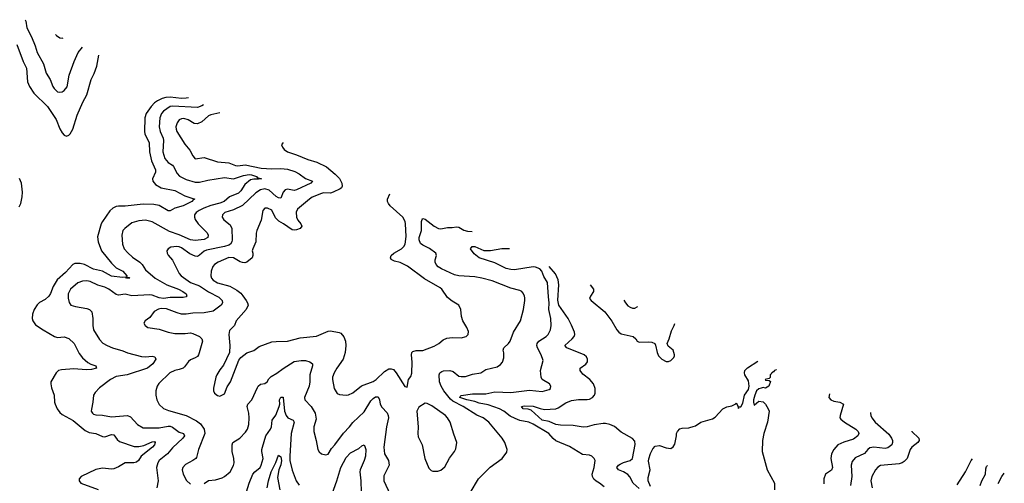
# Model space of a CAD drawing. Header units: inches. Extents: x 2001573 to 2220545, y 644482 to 846830.
# Tile 588 of 656: x 2114054 to 2122788, y 831929 to 836041. Entities that reach past the tile are written whole.
import ezdxf

# ---------------------------------------------------------------- set-up
doc = ezdxf.new("R2010")
doc.units = ezdxf.units.IN
doc.header["$MEASUREMENT"] = 0
doc.layers.add('C1813', color=7, linetype='Continuous')
doc.layers.add('C1823', color=7, linetype='Continuous')

msp = doc.modelspace()

# ---------------------------------------------------------------- linework, layer by layer
at = {"layer": 'C1813', "color": 5}
for points, elevation in [([(2114102.5, 836041.3), (2114108.7, 836028.7), (2114118, 835970), (2114159.2, 835890), (2114191.9, 835810), (2114209.5, 835749.5), (2114266.7, 835650), (2114287.7, 835567.7), (2114325.3, 835510), (2114346.9, 835450), (2114358.7, 835430), (2114390, 835401.1), (2114410, 835398.7), (2114430, 835402), (2114450, 835414), (2114474.7, 835445.3), (2114493.5, 835550), (2114536.8, 835670), (2114572.8, 835750), (2114610, 835798)], 340), ([(2114373.1, 835910.9), (2114380.5, 835900.5), (2114410, 835879.3), (2114430, 835877.1), (2114438.6, 835879.7)], 360), ([(2114030, 835821.6), (2114085, 835670), (2114113.4, 835610), (2114124.7, 835490), (2114142, 835450), (2114178.9, 835390), (2114300.1, 835270), (2114376.5, 835156.5), (2114410, 835073.4), (2114430, 835038.7), (2114450, 835017), (2114470, 835008.9), (2114490, 835018), (2114501.1, 835030), (2114526, 835070), (2114564.6, 835195.4), (2114615, 835310), (2114650, 835373.4), (2114686.9, 835510), (2114714.5, 835565.5), (2114737.4, 835630), (2114756.8, 835728.1)], 320), ([(2115552.5, 835349), (2115530, 835344.4), (2115490, 835341.2), (2115390, 835354.8), (2115350, 835351.3), (2115317.9, 835342.1), (2115277.3, 835322.7), (2115250, 835303.4), (2115219, 835270), (2115177.3, 835210), (2115164.5, 835170), (2115161.2, 835050), (2115165.3, 835030), (2115201.5, 834950), (2115206.8, 834870), (2115222.8, 834790), (2115259.8, 834710), (2115259.3, 834690), (2115233.4, 834630), (2115234.2, 834610), (2115260, 834580), (2115310, 834550.9), (2115430, 834525.1), (2115517.7, 834477.7), (2115606.8, 834450), (2115594.9, 834445.1), (2115581.3, 834430), (2115505.7, 834390), (2115430, 834370.9), (2115390, 834344.7), (2115370, 834345.3), (2115290, 834394.1), (2115242.8, 834402.8), (2115150, 834404.3), (2114990, 834387.9), (2114930, 834386.5), (2114910, 834383.2), (2114881.8, 834370), (2114855.3, 834344.7), (2114788.5, 834251.5), (2114777.7, 834230), (2114745, 834115), (2114749.3, 834070), (2114779.7, 833990), (2114870, 833881.5), (2114910, 833841.5), (2114969.1, 833810), (2115004.9, 833770), (2115002.8, 833762.8), (2115013.4, 833753.4), (2115026.6, 833753.4), (2115032, 833748), (2115002, 833750), (2114997.2, 833757.2), (2114965.7, 833754.3), (2114870, 833766.1), (2114790, 833811.7), (2114710, 833829.9), (2114630, 833870.4), (2114590, 833878.6), (2114542.4, 833877.6), (2114526.3, 833870), (2114460.6, 833799.4), (2114386.4, 833733.6), (2114350, 833673.7), (2114327.7, 833612.3), (2114313.5, 833590), (2114279.2, 833560.8), (2114230, 833532.5), (2114210, 833513.3), (2114181.3, 833470), (2114167.9, 833427.9), (2114166.2, 833390), (2114170.1, 833370.1), (2114194.8, 833334.8), (2114261.3, 833290), (2114364, 833230), (2114390, 833223.6), (2114450, 833227.8), (2114490, 833212.4), (2114538.2, 833170), (2114581, 833081), (2114610, 833040.8), (2114660, 833000), (2114685.4, 832985.4), (2114731, 832970), (2114736, 832950), (2114690, 832938.9), (2114645.3, 832934.7), (2114535.6, 832944.4), (2114424, 832936), (2114399.1, 832930), (2114377, 832910), (2114331.8, 832830), (2114330.3, 832810), (2114336.7, 832776.7), (2114359, 832710), (2114364.2, 832650), (2114370.2, 832630), (2114387.1, 832590), (2114410, 832556.9), (2114430, 832540.2), (2114530, 832486.7), (2114636.3, 832396.3), (2114670, 832379.3), (2114730, 832371.8), (2114790, 832344.5), (2114810, 832342), (2114870, 832362.8), (2114890, 832359.5), (2114917.7, 832317.7), (2114939.3, 832299.3), (2115070, 832255.8), (2115110, 832256.6), (2115155.3, 832264.7), (2115230, 832295.5), (2115250, 832299.5), (2115256.9, 832290), (2115250.8, 832270), (2115233.5, 832250), (2115132.5, 832170), (2115107.2, 832132.8), (2115090, 832117.8), (2115068, 832112), (2114990, 832109.8), (2114930, 832074), (2114890, 832057.6), (2114870, 832055.1), (2114790, 832063.5), (2114730, 832050.9), (2114601, 831990), (2114582.8, 831970), (2114580.7, 831950), (2114598, 831930), (2114750, 831874)], 320), ([(2115685.2, 835285.7), (2115670, 835277.2), (2115630, 835263.8), (2115410, 835275.4), (2115389.2, 835270), (2115331.2, 835230), (2115312.6, 835210), (2115297.2, 835170), (2115292.5, 835090), (2115300.1, 835050), (2115325.6, 834990), (2115329.5, 834970), (2115325.4, 834870), (2115341.4, 834810), (2115370, 834773.2), (2115410.1, 834750.1), (2115419.7, 834739.7), (2115450, 834677), (2115472.6, 834652.6), (2115530, 834622.5), (2115610, 834600.6), (2115650, 834599.1), (2115721.7, 834618.3), (2115870, 834640.7), (2115950, 834631.2), (2116039.6, 834660.4), (2116088.4, 834668.4), (2116110, 834665.7), (2116153.7, 834650), (2116160.4, 834640.4), (2116199.1, 834630), (2116173.9, 834626.1), (2116130, 834628), (2116100.2, 834619.8), (2116050, 834580.2), (2116016.3, 834523.7), (2115996.5, 834503.5), (2115916.5, 834470), (2115869.1, 834430), (2115830, 834413.1), (2115750, 834392.1), (2115689.1, 834370), (2115644.9, 834350), (2115619, 834330), (2115606, 834310), (2115604.9, 834290), (2115611.4, 834270), (2115638, 834230), (2115718.3, 834150), (2115727.4, 834130), (2115722, 834110), (2115690, 834092), (2115610, 834082.5), (2115570, 834088.1), (2115470, 834133.1), (2115383.1, 834163.1), (2115230, 834249.7), (2115170, 834263.8), (2115110, 834256.2), (2115050, 834239.2), (2114986.7, 834190), (2114968.9, 834170), (2114959.6, 834130), (2114967.2, 834050), (2114982, 834010), (2115012.3, 833972.3), (2115055.6, 833935.6), (2115121.1, 833890), (2115141.1, 833870), (2115170, 833821.1), (2115256.9, 833750), (2115358.9, 833690), (2115462, 833650), (2115501.5, 833630), (2115530.2, 833610), (2115538, 833590), (2115530, 833582.6), (2115502.9, 833577.1), (2115390, 833576.2), (2115330, 833568.2), (2115290, 833573.2), (2115230, 833596.8), (2115210, 833599.9), (2115050, 833592.5), (2114990, 833606.6), (2114930, 833598.9), (2114910, 833603.6), (2114844.7, 833650), (2114810, 833668), (2114746.9, 833686.9), (2114679.8, 833719.8), (2114650, 833726.3), (2114610, 833723.4), (2114570, 833705.8), (2114505.2, 833650), (2114483.2, 833610), (2114484.4, 833570), (2114492.9, 833532.9), (2114509.1, 833509.1), (2114550, 833496.5), (2114650, 833480.2), (2114674.9, 833470), (2114694.9, 833450), (2114703.6, 833390), (2114702.6, 833330), (2114708.4, 833290), (2114763.6, 833203.6), (2114793.2, 833173.2), (2114830, 833150.3), (2114877.3, 833130), (2114970, 833102.9), (2115010, 833086.5), (2115135.1, 833055.1), (2115170, 833052.3), (2115230, 833057.7), (2115254.4, 833050), (2115262.2, 833030), (2115235.3, 832990), (2115188.3, 832950), (2115007.9, 832892.1), (2114910, 832876.2), (2114860.3, 832850), (2114763.5, 832776.5), (2114724, 832736), (2114710.4, 832710), (2114703.6, 832650), (2114690, 832586), (2114689.2, 832570), (2114698.7, 832550), (2114710, 832540.9), (2114730, 832536.1), (2114790, 832532.2), (2114870, 832517.7), (2115010.2, 832530.2), (2115038.5, 832518.5), (2115099.5, 832450), (2115150, 832420.8), (2115290, 832420.9), (2115370, 832435.4), (2115390, 832434.6), (2115410, 832427.4), (2115470, 832382.5), (2115508.2, 832370), (2115515.8, 832350), (2115501.6, 832330), (2115410, 832243.9), (2115366.2, 832190), (2115291.3, 832130), (2115278.8, 832110), (2115268.2, 832070), (2115282.4, 831950), (2115270.3, 831890)], 340), ([(2115830.6, 835216.5), (2115830, 835216.2), (2115750, 835198), (2115730, 835188.1), (2115670, 835136.2), (2115630, 835117.8), (2115601.9, 835121.9), (2115550, 835152.2), (2115510, 835164.8), (2115490, 835162.2), (2115470, 835151.9), (2115450, 835126.6), (2115440.7, 835090), (2115441.2, 835070), (2115448.3, 835050), (2115518.2, 834938.2), (2115564.7, 834884.7), (2115590, 834833.4), (2115610, 834808.2), (2115690, 834818.9), (2115810, 834780.8), (2115910, 834772.8), (2115970, 834747.6), (2115990, 834745.8), (2116055.3, 834755.3), (2116195.7, 834724.3), (2116290, 834719.8), (2116370, 834722), (2116430, 834715), (2116493.9, 834693.9), (2116533.2, 834673.2), (2116590, 834634), (2116652, 834610), (2116635.3, 834590), (2116510, 834531), (2116490, 834526), (2116430, 834538.4), (2116410, 834531.6), (2116390.2, 834510), (2116370, 834459.7), (2116350, 834461.5), (2116330, 834472), (2116267.1, 834530), (2116230, 834539.6), (2116190, 834533.2), (2116150, 834506), (2116030, 834392.2), (2115950, 834355.2), (2115874, 834330), (2115854.3, 834310), (2115851.7, 834290), (2115865.4, 834265.4), (2115920.8, 834220.8), (2115936.2, 834190), (2115939, 834090), (2115936, 834070), (2115924.4, 834050), (2115910, 834041.3), (2115871.6, 834028.4), (2115710, 833997.5), (2115690, 833988.5), (2115650, 833952.7), (2115630, 833941.6), (2115610, 833943), (2115563.2, 833963.2), (2115490, 834017.5), (2115470, 834027.1), (2115449.5, 834030.5), (2115395.8, 834024.2), (2115370, 834009.4), (2115360.3, 833990), (2115362.3, 833970), (2115370, 833953.4), (2115410, 833907), (2115470.1, 833790), (2115487.1, 833770), (2115570, 833710.1), (2115650, 833680.8), (2115728, 833628), (2115820.7, 833580.7), (2115851.5, 833550), (2115852.8, 833530), (2115842, 833510), (2115770, 833457.4), (2115690, 833440.3), (2115590, 833439.5), (2115530, 833430.6), (2115490.5, 833430.5), (2115450, 833439.8), (2115355.8, 833475.8), (2115310, 833478.4), (2115285.6, 833474.4), (2115246.3, 833453.7), (2115210, 833400.9), (2115166, 833370), (2115156, 833350), (2115166, 833330), (2115192, 833310), (2115290, 833295.3), (2115370, 833270.3), (2115430, 833258.9), (2115523.3, 833256.7), (2115570, 833262.3), (2115590, 833257.8), (2115650.4, 833230), (2115670.3, 833210), (2115674.6, 833190), (2115647.3, 833087.3), (2115641.6, 833070), (2115630, 833054.7), (2115610, 833041), (2115570, 833024.1), (2115551.5, 833010), (2115517.6, 832962.4), (2115503.8, 832950), (2115470, 832937.6), (2115430, 832929.7), (2115386.4, 832910), (2115287.1, 832812.9), (2115274, 832790), (2115263.1, 832750), (2115262.6, 832710), (2115270.3, 832670), (2115290, 832628.4), (2115330, 832591.7), (2115374.1, 832574.1), (2115530, 832529.2), (2115623.6, 832483.6), (2115658, 832458), (2115690.2, 832410), (2115696.9, 832370), (2115640.9, 832230), (2115621.2, 832158.8), (2115616.4, 832150), (2115589.3, 832130.7), (2115523.6, 832096.4), (2115500.9, 832070), (2115494.9, 832050), (2115503.2, 832010), (2115534.3, 831954.3), (2115570, 831920.3)], 360), ([(2116389.3, 834951.3), (2116387.3, 834950), (2116377.3, 834930), (2116384.9, 834910), (2116401.6, 834890), (2116430.5, 834870), (2116510, 834843.2), (2116610, 834801.6), (2116690, 834778.5), (2116775.2, 834735.2), (2116852.3, 834670), (2116890, 834631.5), (2116911.3, 834590), (2116914.1, 834565.9), (2116908.7, 834550), (2116898.1, 834541.9), (2116834.9, 834510), (2116810, 834503.2), (2116750, 834504.6), (2116730, 834500.2), (2116650, 834467.3), (2116624, 834450), (2116519.5, 834360.5), (2116505.2, 834334.8), (2116509.3, 834290.7), (2116522.3, 834262.3), (2116547.9, 834230), (2116555.6, 834210), (2116541.3, 834190), (2116510, 834176.5), (2116490, 834174), (2116470, 834178.2), (2116394.7, 834230), (2116353, 834253), (2116324.3, 834284.3), (2116290, 834352.1), (2116253.2, 834370), (2116228.2, 834370), (2116212, 834350), (2116197.6, 834262.4), (2116157.8, 834170), (2116152.5, 834147.5), (2116150.3, 834069.7), (2116121, 834010), (2116117.3, 833990), (2116122.8, 833970), (2116122, 833950), (2116114.9, 833930), (2116070, 833891.1), (2116050, 833886), (2116030, 833886.5), (2116010, 833894), (2115950, 833927.6), (2115910, 833931.2), (2115815.8, 833890), (2115782, 833870), (2115767, 833853), (2115753.7, 833810), (2115750.2, 833770), (2115756, 833750), (2115770, 833730.2), (2115810, 833706.9), (2115917.2, 833677.2), (2115980.9, 833640.9), (2116014.6, 833614.6), (2116033.2, 833593.2), (2116064.6, 833550), (2116075.3, 833530), (2116079.5, 833510), (2116062, 833470), (2115974, 833370), (2115958.4, 833330), (2115914.9, 833285.1), (2115908.9, 833250), (2115918, 833150), (2115914.4, 833090), (2115863.4, 832976.6), (2115830, 832935.1), (2115804.2, 832890), (2115795.3, 832870), (2115773.2, 832773.2), (2115773.4, 832750), (2115782, 832730), (2115810, 832706.8), (2115830, 832702.8), (2115870, 832724), (2115893.9, 832786.1), (2115925.1, 832830), (2115998.7, 833021.3), (2116015.4, 833044.6), (2116070, 833087.7), (2116130, 833106.4), (2116178, 833142), (2116290, 833182.6), (2116330, 833188), (2116430, 833188.7), (2116541.7, 833218.3), (2116685.6, 833234.4), (2116790, 833279.3), (2116810, 833280.4), (2116888.2, 833268.2), (2116901.4, 833261.4), (2116928.6, 833228.6), (2116945.7, 833190), (2116947.9, 833150), (2116940.7, 833090), (2116922.4, 833030), (2116866.3, 832950), (2116843.7, 832910), (2116828.7, 832870), (2116828.5, 832848.5), (2116843.7, 832770), (2116870, 832725.5), (2116890, 832717.1), (2116950, 832710.3), (2116970, 832712.9), (2117010, 832730.3), (2117086.3, 832793.6), (2117190, 832832.8), (2117215.3, 832850), (2117290, 832920.3), (2117330, 832943.1), (2117350, 832945.7), (2117370, 832937.4), (2117393.8, 832910), (2117470, 832787.3), (2117490, 832782), (2117504, 832850), (2117523.7, 832876.3), (2117533, 832907), (2117535.5, 833004.5), (2117529.7, 833070), (2117534, 833090), (2117542.6, 833097.4), (2117570, 833106), (2117630, 833108.3), (2117730, 833145.3), (2117773.2, 833170), (2117810, 833201.3), (2117844.1, 833215.9), (2117890, 833221.5), (2117970, 833218), (2118013.2, 833230), (2118032.7, 833250), (2118034.2, 833274.2), (2118020.9, 833310), (2117983.7, 833370), (2117973.2, 833410), (2117966.6, 833470), (2117949.5, 833509.5), (2117890, 833546), (2117850, 833577.4), (2117799.7, 833650), (2117784, 833664), (2117644, 833744), (2117494.2, 833854.2), (2117430, 833886.6), (2117378.5, 833898.5), (2117350, 833913.2), (2117343.5, 833930), (2117349.7, 833950), (2117374.3, 833970), (2117439.8, 834010), (2117460.3, 834030), (2117472.7, 834050), (2117481.3, 834118.7), (2117475.9, 834230), (2117472.3, 834252.3), (2117451.5, 834290), (2117341, 834390), (2117324.5, 834410), (2117315.9, 834430), (2117316.2, 834450), (2117336.7, 834496)], 380), ([(2114050, 834381.1), (2114064.1, 834410), (2114076.2, 834470), (2114078.6, 834510), (2114068.9, 834590), (2114051.7, 834631.8)], 320), ([(2118050, 831845.5), (2118125.1, 831970), (2118227.4, 832072.6), (2118334.5, 832150), (2118375.3, 832204.7), (2118379.5, 832230), (2118357.4, 832290), (2118334.3, 832330), (2118214.7, 832470), (2118164.2, 832510), (2118110, 832533.3), (2117989, 832610), (2117897.4, 832657.4), (2117876.4, 832676.4), (2117816.7, 832750), (2117791.7, 832790), (2117776.8, 832830), (2117774.5, 832890), (2117782, 832910), (2117797.8, 832922.2), (2117812.7, 832927.3), (2117870, 832930.2), (2117899.6, 832919.6), (2117950, 832878.9), (2117970, 832875.3), (2118010, 832877.8), (2118070, 832896.9), (2118145.2, 832910), (2118190, 832937.4), (2118290, 832961.3), (2118318, 832982), (2118336.3, 833003.7), (2118350, 833042), (2118350, 833086), (2118342, 833110), (2118349.5, 833130), (2118391.5, 833170), (2118405.6, 833190), (2118435.6, 833270), (2118496.4, 833370), (2118522.7, 833470), (2118535.6, 833550), (2118535.1, 833570), (2118531.8, 833591.8), (2118518, 833618), (2118509.7, 833629.7), (2118490, 833640.5), (2118410, 833660.4), (2118245.3, 833725.3), (2118152.3, 833750), (2118090, 833759.9), (2117950, 833769.9), (2117910, 833779.2), (2117796, 833830), (2117766.6, 833850), (2117748.7, 833870), (2117739.2, 833890), (2117739.1, 833910), (2117751.2, 833950), (2117744.2, 833970), (2117690, 834011), (2117630, 834040.3), (2117610, 834055.1), (2117596.6, 834090), (2117598.2, 834110), (2117618, 834170), (2117618.7, 834250), (2117623, 834270), (2117630, 834279.3), (2117650, 834271.5), (2117730, 834210.2), (2117770, 834190.2), (2117790, 834187.3), (2117850, 834199.1), (2117890, 834198.5), (2117930, 834204.7), (2117950, 834202.4), (2117995.2, 834175.2), (2118025.9, 834165.9), (2118068.4, 834163.4)], 360), ([(2119237.5, 831897.5), (2119198, 831930), (2119166.6, 831946.6), (2119145.9, 831965.9), (2119134, 831990), (2119133.7, 832010), (2119151.3, 832070), (2119158.4, 832130), (2119149.4, 832150), (2119130, 832169.4), (2119110, 832178.7), (2119045.2, 832185.2), (2118930, 832254.3), (2118810, 832306.9), (2118785.6, 832325.6), (2118747.8, 832370), (2118610, 832454), (2118570, 832471.3), (2118490, 832487.2), (2118450, 832502.6), (2118404.5, 832524.5), (2118347.5, 832570), (2118310, 832588.6), (2118210, 832623.9), (2118130, 832639.3), (2118090, 832655.9), (2118020.5, 832670), (2117959.7, 832690), (2117960.1, 832699.9), (2117971.3, 832708.7), (2118070, 832721.8), (2118190, 832722.8), (2118270, 832741.6), (2118410, 832733.4), (2118575, 832755), (2118690, 832744.4), (2118750, 832760.7), (2118761.2, 832770), (2118765.2, 832790), (2118752.7, 832810), (2118690, 832849.6), (2118679.7, 832870), (2118675.3, 832930), (2118697.1, 833017.1), (2118679.7, 833070), (2118646.2, 833130), (2118641.5, 833150), (2118643.9, 833170), (2118659.7, 833190), (2118725.1, 833230), (2118741.7, 833250), (2118761.7, 833290), (2118768.7, 833330), (2118765, 833390), (2118746.6, 833470), (2118752.2, 833530), (2118743.6, 833583.6), (2118736.5, 833710), (2118704.8, 833764.8), (2118686.9, 833810), (2118667.3, 833830), (2118630, 833847.3), (2118610, 833848.8), (2118443.9, 833823.9), (2118410, 833824.9), (2118370, 833834.5), (2118270, 833884.5), (2118128.5, 833928.5), (2118085, 833965), (2118051.8, 834010), (2118069.3, 834030), (2118090, 834031), (2118170, 833995), (2118230, 833993.2), (2118330, 834011.2), (2118398.9, 834013.1)], 340), ([(2119550, 831881.9), (2119495.9, 831930), (2119467.7, 831987.7), (2119450, 832006.8), (2119410, 832031.3), (2119365.1, 832050), (2119349.8, 832070), (2119364.5, 832090), (2119380.3, 832099.7), (2119410, 832114.2), (2119470, 832132.1), (2119489.2, 832150), (2119513.7, 832273.7), (2119510, 832303), (2119490, 832325.6), (2119390, 832381.7), (2119330, 832433.3), (2119290, 832449.8), (2119250, 832459.4), (2119230, 832460.7), (2119150, 832447), (2119089.3, 832430.7), (2119052.8, 832427.2), (2118962.3, 832442.3), (2118850, 832443.7), (2118810, 832451.8), (2118750, 832476.7), (2118690, 832489.3), (2118590, 832577.3), (2118565.6, 832585.6), (2118521.2, 832590), (2118504.2, 832610), (2118530, 832615.6), (2118610, 832613.6), (2118670, 832592.5), (2118710, 832585.2), (2118809.9, 832590.1), (2118830, 832597.4), (2118897.7, 832642.3), (2118950, 832662.7), (2119010, 832673), (2119088.3, 832671.7), (2119110, 832675.9), (2119135.1, 832690), (2119152.1, 832710), (2119159.7, 832730), (2119159.7, 832770), (2119143, 832810), (2119110.6, 832850.6), (2119050, 832896.9), (2119025.4, 832930), (2119026.6, 832950), (2119075.5, 832984.5), (2119090, 833006.4), (2119089.8, 833030), (2119081, 833050), (2119061.5, 833070), (2118908.8, 833130), (2118888.6, 833150), (2118955.3, 833210), (2118971.2, 833230), (2118977.7, 833250), (2118975.1, 833270), (2118950, 833331.9), (2118918.3, 833390), (2118836.5, 833510), (2118826.8, 833553.2), (2118835.8, 833690), (2118830, 833734), (2118808.3, 833788.3), (2118750.5, 833853.3)], 320), ([(2119113.8, 833688.2), (2119143.9, 833650), (2119143.2, 833630), (2119116.5, 833590), (2119110, 833568.2), (2119123.7, 833550), (2119243.6, 833450), (2119307.6, 833367.6), (2119350.1, 833290), (2119368.4, 833268.4), (2119390, 833256), (2119495.5, 833230), (2119519.1, 833210), (2119530.7, 833190), (2119550, 833181.1), (2119630, 833184.9), (2119660.3, 833180.3), (2119686.8, 833170), (2119695.1, 833155.1), (2119709, 833089), (2119720.6, 833060.6), (2119750, 833030.7), (2119790, 833010.8), (2119810, 833010.8), (2119830, 833018.8), (2119856.2, 833043.8), (2119861.5, 833058.5), (2119862.9, 833070), (2119850.6, 833110.6), (2119805.1, 833145.1), (2119797, 833170), (2119816.2, 833210), (2119837.4, 833282.6), (2119860.7, 833330), (2119864.1, 833347.1)], 320), ([(2119412.8, 833552.2), (2119428.6, 833528.6), (2119450, 833504.2), (2119470, 833490.3), (2119490, 833482.4), (2119510, 833482), (2119530, 833493), (2119534, 833497.1)], 340), ([(2115690, 831927.4), (2115730, 831953.4), (2115790, 831961.1), (2115850, 831978), (2115871.8, 831988.2), (2115920.5, 832030), (2115950, 832087.3), (2115956.8, 832110), (2115954.7, 832150), (2115939.7, 832210), (2115939.7, 832270), (2115945.1, 832290), (2116008.2, 832330), (2116057.3, 832382.7), (2116075.3, 832410), (2116087, 832450), (2116089.8, 832510), (2116086.2, 832550), (2116072.2, 832610), (2116078.9, 832630), (2116112.8, 832670), (2116162.4, 832777.6), (2116170, 832790.6), (2116190, 832807.3), (2116230, 832814.8), (2116249.6, 832830.4), (2116264.2, 832855.8), (2116283.6, 832876.4), (2116334.5, 832905.5), (2116390, 832948.1), (2116490, 833008.1), (2116550, 833019.6), (2116590, 833017.3), (2116627.3, 833007.3), (2116650.5, 832990), (2116651.8, 832970), (2116629.3, 832890), (2116627.9, 832830), (2116621.7, 832790), (2116580.5, 832690), (2116584, 832670), (2116639.5, 832610), (2116674.9, 832550), (2116682.6, 832497.4), (2116663.1, 832430), (2116662, 832390), (2116684.6, 832310), (2116699.3, 832230), (2116710, 832206.8), (2116730, 832190.8), (2116770, 832182), (2116790, 832188), (2116820.8, 832239.2), (2116850, 832270.4), (2116925.5, 832374.5), (2116979.7, 832430), (2117010, 832468.7), (2117110, 832562.8), (2117170, 832660.9), (2117190, 832682.3), (2117210, 832695.3), (2117234.7, 832694.7), (2117245.7, 832670), (2117250.3, 832630), (2117265.1, 832605.1), (2117313.9, 832553.9), (2117323.8, 832530), (2117325.8, 832510), (2117309.2, 832430), (2117285.2, 832250), (2117291.4, 832190), (2117324.9, 832130), (2117330.4, 832090), (2117283.8, 831996.2), (2117284.2, 831950), (2117340.9, 831830)], 360), ([(2116067.1, 831852.8), (2116089.8, 831930), (2116122, 832010), (2116139.2, 832030), (2116187.4, 832070), (2116197.5, 832090), (2116213.2, 832150), (2116203.5, 832210), (2116202.5, 832230), (2116208, 832250), (2116238.2, 832350), (2116280.2, 832410), (2116286.6, 832430), (2116292.5, 832490), (2116325.5, 832534.5), (2116356.8, 832610), (2116361.7, 832630), (2116359.9, 832670), (2116370, 832694.4), (2116390, 832694.3), (2116391.4, 832691.4), (2116403.4, 832570), (2116417.3, 832530), (2116433.4, 832510), (2116479.5, 832490), (2116487.5, 832470), (2116461.2, 832370), (2116450.1, 832170), (2116451.4, 832130), (2116470, 832044.9), (2116508, 831950), (2116531.8, 831911.8)], 340), ([(2119650, 831902.2), (2119629.9, 831950), (2119630, 831981), (2119646, 832050), (2119633.4, 832126.6), (2119634.9, 832145.1), (2119650, 832194.8), (2119670, 832236), (2119690, 832258.8), (2119730, 832264.9), (2119790, 832244), (2119830, 832238), (2119850, 832251.3), (2119864.1, 832275.9), (2119881.2, 832350), (2119879, 832370), (2119888.7, 832390), (2119910, 832410.8), (2119930, 832417.3), (2119990, 832422), (2120000, 832424.7)], 280), ([(2116824.7, 831835.3), (2116868.8, 831951.2), (2116902.3, 832070), (2116950, 832156.9), (2116990, 832198.2), (2117063, 832237), (2117090, 832261.6), (2117110, 832270.8), (2117116.9, 832256.9), (2117124.2, 832230), (2117122.6, 832170), (2117110.3, 832130), (2117074.7, 832050), (2117071, 832030), (2117079.1, 831950), (2117082.5, 831850)], 340), ([(2116250.6, 831890), (2116259.9, 831950), (2116283.6, 832030), (2116326.7, 832113.3), (2116350, 832178), (2116370, 832163.7), (2116377.3, 832130), (2116370, 832091.5), (2116351.8, 832048.2), (2116341.5, 831981.5), (2116361.3, 831870)], 320)]:
    msp.add_lwpolyline(points, dxfattribs=dict(at, elevation=elevation))
at = {"layer": 'C1813', "color": 5, "elevation": 380}
msp.add_lwpolyline([(2117650, 832639), (2117595.5, 832604.5), (2117576.3, 832570), (2117588.2, 832430), (2117586, 832370), (2117590, 832342), (2117623.1, 832270), (2117647.8, 832147.8), (2117684.2, 832064.2), (2117703.6, 832043.6), (2117717.6, 832037.6), (2117762.7, 832037.3), (2117790, 832046.4), (2117824.2, 832075.8), (2117867.3, 832152.7), (2117912, 832210), (2117924.4, 832235.6), (2117932.5, 832292.5), (2117904.6, 832364.6), (2117872.8, 832470), (2117849.6, 832510), (2117830, 832531.5), (2117710, 832617), (2117670, 832637.2)], close=True, dxfattribs=at)
at = {"layer": 'C1823', "color": 5}
for points, elevation in [([(2120000, 832424.7), (2120027.9, 832432.1), (2120050, 832440.3), (2120095.1, 832470), (2120199.3, 832500.7), (2120223.2, 832516.8), (2120290, 832590.3), (2120327.5, 832607.5), (2120370, 832615.5), (2120406, 832634), (2120410, 832642), (2120422, 832622), (2120430, 832594), (2120434, 832606), (2120450, 832606), (2120470, 832640.5), (2120484.7, 832710), (2120518, 832762), (2120525, 832790), (2120517.5, 832837.5), (2120486.6, 832890), (2120483.7, 832910), (2120487, 832930), (2120510, 832953), (2120600.3, 833012.4)], 280), ([(2120766.1, 832937), (2120765.2, 832934.8), (2120750, 832929), (2120742, 832918), (2120725.5, 832910), (2120721.4, 832898.6), (2120711.3, 832890), (2120712, 832868), (2120702, 832858), (2120667.7, 832850), (2120670, 832844.7), (2120702, 832842), (2120712.7, 832832.7), (2120698, 832790), (2120670, 832774), (2120650, 832779), (2120630, 832774), (2120610, 832765.7), (2120590, 832748.2), (2120573.7, 832710), (2120563.6, 832670), (2120563.1, 832650), (2120570, 832621), (2120610, 832659.1), (2120650, 832650.5), (2120670.6, 832630), (2120694.8, 832590), (2120701, 832570), (2120687.3, 832470), (2120654.8, 832370), (2120642.8, 832310), (2120640.7, 832210), (2120684.9, 832050), (2120750.6, 831930), (2120750.6, 831870)], 280), ([(2121237.4, 832722.8), (2121231.3, 832690), (2121248.3, 832668.3), (2121277.1, 832657.1), (2121330, 832648.4), (2121360.3, 832630), (2121331.5, 832530), (2121330.3, 832510), (2121336.7, 832496.7), (2121370.4, 832470), (2121471.8, 832410), (2121493.1, 832390), (2121497.8, 832370), (2121487.8, 832350), (2121450, 832320.2), (2121364.7, 832295.3), (2121310.6, 832269.4), (2121276.3, 832230), (2121254, 832190), (2121250.1, 832150), (2121265.2, 832070), (2121254.9, 832045.1), (2121203.2, 832010), (2121187.3, 831970), (2121185.8, 831925.7)], 320), ([(2121602.1, 832557), (2121601.1, 832550), (2121604.2, 832530), (2121611.7, 832510), (2121642.8, 832470), (2121763.8, 832363.8), (2121788.2, 832330), (2121796.5, 832310), (2121797.6, 832290), (2121789, 832270), (2121756, 832244), (2121730, 832236.8), (2121631.5, 832248.5), (2121595.4, 832244.6), (2121577.3, 832230), (2121546.7, 832193.3), (2121466.1, 832153.9), (2121437.4, 832122.6), (2121430.1, 832090), (2121436.6, 831990), (2121423.7, 831910)], 340), ([(2121968.9, 832390.3), (2121969.1, 832390), (2122029, 832330), (2122032.4, 832307.6), (2122020.3, 832290), (2121967.9, 832250), (2121952.4, 832230), (2121925.7, 832150), (2121898.9, 832121.1), (2121881.6, 832110), (2121856.9, 832103.1), (2121690, 832085.8), (2121667, 832073), (2121645.8, 832050), (2121611.5, 831990), (2121605.5, 831950), (2121614.7, 831890)], 360), ([(2122370, 831914.9), (2122444.4, 832030), (2122495, 832130), (2122506.8, 832145.8)], 360), ([(2122575, 831910), (2122590, 831951.8), (2122619.8, 832010), (2122622.8, 832057.2), (2122630, 832078.3), (2122638.2, 832086)], 340), ([(2122733.8, 831926.2), (2122766.6, 831990), (2122788.1, 832017.9)], 320)]:
    msp.add_lwpolyline(points, dxfattribs=dict(at, elevation=elevation))

doc.saveas('drawing.dxf')
